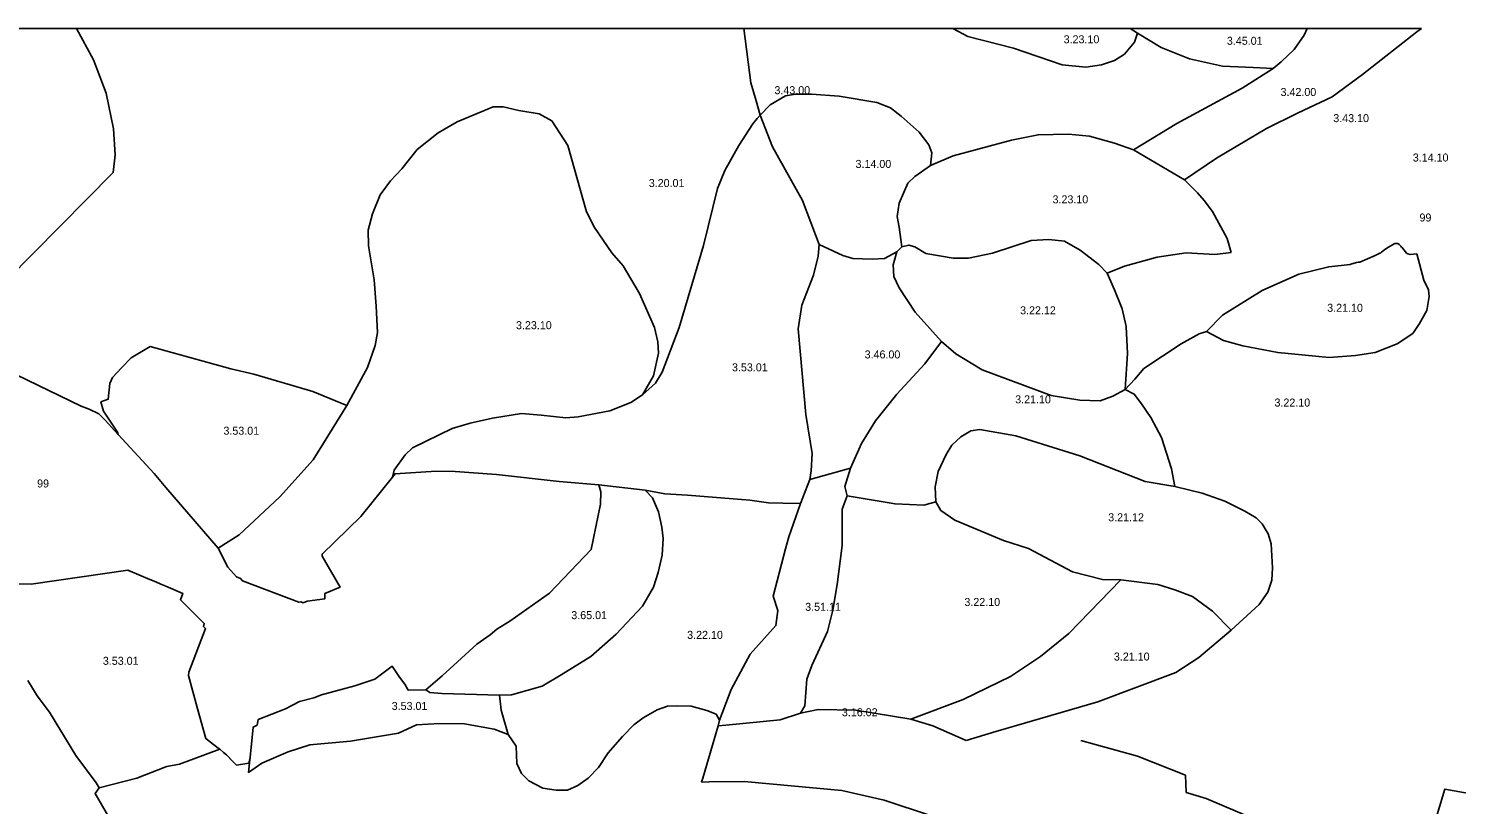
# Model space of a CAD drawing. Extents: x -662500 to -655523, y -1056000 to -1049993.
# Drawn here: x -660129 to -658791, y -1050727 to -1050000 of the extents above; entities that cross this region are included whole.
import ezdxf

# ---------------------------------------------------------------- set-up
doc = ezdxf.new("R2010")
doc.units = 0
doc.layers.add('Vrstva 24', color=7, linetype='Continuous')

msp = doc.modelspace()

# ---------------------------------------------------------------- linework, layer by layer
at = {"layer": 'Vrstva 24'}
for points in [[(-660232.6, -1050000), (-660083.8, -1050000)], [(-660211.6, -1050304.5), (-660209.1, -1050301.1), (-660148.9, -1050235.3), (-660049.3, -1050135), (-660047.7, -1050118.2), (-660049.1, -1050094), (-660056.1, -1050060.4), (-660067.9, -1050029.3), (-660083.8, -1050000)], [(-660083.8, -1050000), (-660000, -1050000), (-659458.5, -1050000)], [(-659458.5, -1050000), (-659454.1, -1050000), (-659262.4, -1050000)], [(-659443, -1050081), (-659446.8, -1050067.6), (-659451.7, -1050050.7), (-659458.5, -1050000)], [(-659262.4, -1050000), (-659248.6, -1050007.5), (-659205.7, -1050018.5), (-659160.1, -1050033.9), (-659137.8, -1050036.1), (-659123.2, -1050033.9), (-659111.1, -1050029.8), (-659101.7, -1050024), (-659092.4, -1050012.7), (-659089.6, -1050004.2)], [(-659262.4, -1050000), (-659096.5, -1050000)], [(-659096.5, -1050000), (-658930.4, -1050000)], [(-659096.5, -1050000), (-659089.6, -1050004.2)], [(-659089.6, -1050004.2), (-659067.3, -1050017.7), (-659040.6, -1050028.4), (-659009.8, -1050035.3), (-658981.1, -1050036.4), (-658962.4, -1050037.5)], [(-659045.4, -1050141.6), (-659015.5, -1050121.6), (-658968.7, -1050093.6), (-658939.5, -1050079.2), (-658907, -1050064.1), (-658878.7, -1050043.2), (-658827.6, -1050003), (-658823.4, -1050000)], [(-658962.4, -1050037.5), (-658954.7, -1050031.1), (-658942.8, -1050019.5), (-658933.2, -1050006.3), (-658930.4, -1050000)], [(-658930.4, -1050000), (-658823.4, -1050000)], [(-659093.3, -1050113.5), (-659052.7, -1050089), (-658991.3, -1050055.9), (-658962.4, -1050037.5)], [(-659443, -1050081), (-659433.7, -1050071.4), (-659419.3, -1050063.1), (-659410, -1050061.5), (-659395.1, -1050061.5), (-659369, -1050063.4), (-659333.7, -1050069.4), (-659320.8, -1050074.4), (-659311.1, -1050082.1), (-659294.2, -1050097), (-659285.1, -1050108.8), (-659282.3, -1050116.5), (-659283.5, -1050128.4)], [(-659553.3, -1050343.2), (-659543.2, -1050325.4), (-659538.5, -1050304.1), (-659538.9, -1050293.4), (-659542.2, -1050280.2), (-659556.2, -1050248.3), (-659571.4, -1050222.4), (-659582, -1050210), (-659598.5, -1050186.3), (-659605.7, -1050171.7), (-659623.3, -1050109.5), (-659638.2, -1050086.6), (-659650.1, -1050079.8), (-659669.4, -1050076.7), (-659684, -1050073.4), (-659693.4, -1050073.4), (-659727.2, -1050087.5), (-659744.8, -1050097.6), (-659764.4, -1050113.3), (-659779, -1050131.5), (-659789.5, -1050142.8), (-659799.1, -1050155.7), (-659806.4, -1050173.6), (-659810.5, -1050188.8), (-659810, -1050203.6), (-659804.7, -1050235.6), (-659803, -1050260.1), (-659801.6, -1050284.9), (-659803.8, -1050297), (-659811.2, -1050317.6), (-659830.6, -1050353.1)], [(-659443, -1050081), (-659445.8, -1050084.3), (-659450.1, -1050089.4), (-659463.2, -1050109.5), (-659476.1, -1050132.9), (-659483, -1050150), (-659496.3, -1050203.4), (-659518.9, -1050280.2), (-659535, -1050322.1), (-659541.1, -1050332.2), (-659553.3, -1050343.2)], [(-659387.8, -1050202.2), (-659403.5, -1050161.1), (-659431.6, -1050110.8), (-659443, -1050081)], [(-659283.5, -1050128.4), (-659262.2, -1050119.3), (-659207.5, -1050104.7), (-659182.7, -1050099.5), (-659154.2, -1050098.9), (-659134.6, -1050100.8), (-659111, -1050107.4), (-659093.3, -1050113.5)], [(-659093.3, -1050113.5), (-659045.4, -1050141.6)], [(-659283.5, -1050128.4), (-659298.1, -1050138.6), (-659304.7, -1050144.9), (-659312.9, -1050163.6), (-659314.6, -1050176), (-659312.9, -1050186.2), (-659311.3, -1050197.8), (-659310.4, -1050204.4)], [(-659045.4, -1050141.6), (-659033.4, -1050154)], [(-659001.6, -1050209.8), (-659005.5, -1050196.8), (-659019.2, -1050171.5), (-659026.9, -1050161), (-659033.4, -1050154)], [(-659117.8, -1050229.3), (-659125.7, -1050221.1), (-659143.3, -1050207.8), (-659157.9, -1050199.3), (-659172.7, -1050197.6), (-659189, -1050198.7), (-659225.3, -1050210.6), (-659247.9, -1050215), (-659262.2, -1050215.3), (-659287.8, -1050210.9), (-659298.3, -1050204.5), (-659303.8, -1050202.9), (-659310.4, -1050204.4)], [(-659396.6, -1050422.5), (-659395.2, -1050414.3), (-659394.3, -1050398.1), (-659400.3, -1050361.7), (-659407.6, -1050281.3), (-659404, -1050259.3), (-659393, -1050231.2), (-659388.6, -1050213.3), (-659387.8, -1050202.2)], [(-659387.8, -1050202.2), (-659365.5, -1050212.6), (-659356.2, -1050215.4), (-659338.2, -1050216.2), (-659326.7, -1050215.4), (-659315.1, -1050209.1)], [(-659273.2, -1050293.1), (-659297.9, -1050265.6), (-659312.8, -1050242.8), (-659317.7, -1050232.3), (-659318.5, -1050221.3), (-659315.1, -1050209.1)], [(-659310.4, -1050204.4), (-659315.1, -1050209.1)], [(-659117.8, -1050229.3), (-659101.6, -1050222.7), (-659071, -1050214.2), (-659044, -1050210.3), (-659017, -1050211.7), (-659001.6, -1050209.8)], [(-658827.8, -1050211.2), (-658821.1, -1050235.9), (-658816.9, -1050244.7), (-658816.1, -1050251.1), (-658818.3, -1050264.3), (-658825.2, -1050276.4), (-658831.5, -1050285.7), (-658846.1, -1050295.4), (-658866.8, -1050303.4), (-658885.2, -1050306.4), (-658909.9, -1050308.3), (-658958.1, -1050303.6), (-658990.8, -1050297.3), (-659009, -1050292.4), (-659024.7, -1050283.8)], [(-658827.8, -1050211.2), (-658834, -1050211.6), (-658836, -1050211), (-658836.8, -1050210.7), (-658837.3, -1050210.6), (-658841.9, -1050205), (-658842.1, -1050204.8), (-658842.8, -1050203.9), (-658843.6, -1050203), (-658844, -1050202.7), (-658844.3, -1050202.4), (-658845.6, -1050201.4), (-658846, -1050201.4), (-658846.2, -1050201.3), (-658846.9, -1050201.3), (-658847.7, -1050201.3), (-658848.4, -1050201.5), (-658849, -1050201.7), (-658849, -1050201.7), (-658854.2, -1050204.9), (-658857.6, -1050207), (-658860.7, -1050209.6), (-658861.9, -1050210.5), (-658862.3, -1050210.6), (-658866.7, -1050212.6), (-658881.1, -1050218.9), (-658882.7, -1050218.8)], [(-659024.7, -1050283.8), (-659009.7, -1050268.7), (-658972.5, -1050245.5), (-658938.4, -1050230.1), (-658910.3, -1050223.2), (-658890.2, -1050221), (-658889.7, -1050220.9), (-658884.1, -1050219.3), (-658882.7, -1050218.8)], [(-659101.1, -1050338.1), (-659098.8, -1050304.5), (-659100.2, -1050279.1), (-659104, -1050262.6), (-659110.9, -1050244.7), (-659117.8, -1050229.3)], [(-659358.4, -1050412), (-659348.1, -1050388.7), (-659334.9, -1050367.5), (-659315, -1050342.7), (-659288.9, -1050314.1), (-659273.2, -1050293.1)], [(-659101.1, -1050338.1), (-659112.7, -1050344.4), (-659124.6, -1050348.8), (-659143.6, -1050348.3), (-659170.5, -1050343.9), (-659235.2, -1050319.9), (-659259.6, -1050304.8), (-659273.2, -1050293.1)], [(-659024.7, -1050283.8), (-659031.8, -1050286), (-659048.7, -1050295.4), (-659083.5, -1050318.5), (-659092, -1050328.4), (-659101.1, -1050338.1)], [(-660211.6, -1050304.5), (-660176.2, -1050303.9), (-660161.1, -1050311.5), (-660139.9, -1050324.5), (-660079.5, -1050353.9), (-660071.9, -1050356.5), (-660062.9, -1050361.1), (-660057, -1050366.9), (-660044.6, -1050380.4)], [(-659830.6, -1050353.1), (-659862.2, -1050340.2), (-659917.6, -1050323.9), (-659939.1, -1050319), (-660000, -1050301.9), (-660014.9, -1050297.8), (-660032.6, -1050308.5), (-660041.6, -1050317.9), (-660049.9, -1050327), (-660052.7, -1050332.5), (-660054, -1050347.3), (-660060.9, -1050349.8), (-660058.4, -1050358.4), (-660045.4, -1050378.2), (-660044.6, -1050380.4)], [(-659787.8, -1050420.5), (-659786, -1050413.7), (-659775.7, -1050399.4), (-659768.8, -1050392.8), (-659731.6, -1050374.9), (-659714.8, -1050369.7), (-659693.9, -1050365), (-659666.8, -1050360.6), (-659648.3, -1050362.2), (-659625.2, -1050364.7), (-659613.7, -1050363.9), (-659583.9, -1050358.1), (-659564.4, -1050350.4), (-659553.3, -1050343.2)], [(-659101.1, -1050338.1), (-659092.6, -1050342.5), (-659085.7, -1050351.8), (-659076.9, -1050364.5), (-659067, -1050383.2), (-659057.7, -1050412.7), (-659054.4, -1050429.2)], [(-659951.1, -1050486.9), (-659931.4, -1050474.3), (-659893.1, -1050438.8), (-659862, -1050404.1), (-659830.6, -1050353.1)], [(-660044.6, -1050380.4), (-660011.1, -1050417), (-660000, -1050429.9), (-659951.1, -1050486.9)], [(-659054.4, -1050429.2), (-659082.4, -1050424.5), (-659143.4, -1050400.3), (-659203.4, -1050381.6), (-659237.3, -1050375.8), (-659245.6, -1050376.9), (-659254.9, -1050382.7), (-659263.5, -1050390.4), (-659268.7, -1050399.2), (-659276.4, -1050415.2), (-659279.2, -1050429.5), (-659278.4, -1050443.5)], [(-659358.4, -1050412), (-659396.6, -1050422.5)], [(-659361.7, -1050437.9), (-659363.9, -1050429.1), (-659358.4, -1050412)], [(-659787.8, -1050420.5), (-659817.4, -1050457.1), (-659853.6, -1050492.4), (-659853.5, -1050494.4), (-659836.8, -1050523.3), (-659851.2, -1050529.5), (-659851, -1050534.3), (-659867.7, -1050536.5), (-659871.5, -1050538.1), (-659873.6, -1050537.3), (-659875.5, -1050537.6), (-659928.3, -1050517.6), (-659930.1, -1050515.3), (-659933.7, -1050513.9), (-659942, -1050504.6), (-659951.1, -1050486.9)], [(-659787.8, -1050420.5), (-659785.2, -1050417.2), (-659746.6, -1050414.7), (-659729, -1050415.1), (-659690.1, -1050417.8), (-659631.5, -1050424.4), (-659594.3, -1050427.5)], [(-659405.2, -1050445.1), (-659396.6, -1050422.5)], [(-659594.3, -1050427.5), (-659592.4, -1050434.1), (-659592.7, -1050445.6), (-659601.4, -1050488), (-659640.5, -1050529.1), (-659677.6, -1050555.2), (-659689.9, -1050562.9), (-659696, -1050568.1), (-659708.6, -1050577), (-659741.1, -1050606.6), (-659756.4, -1050619.7)], [(-659687.3, -1050624.6), (-659676, -1050624.3), (-659647.3, -1050616.1), (-659629.5, -1050605.6), (-659601.9, -1050588.5), (-659578.2, -1050567.6), (-659553.3, -1050541.2), (-659543.1, -1050523.3), (-659538.7, -1050509.8), (-659534.9, -1050493.3), (-659534, -1050477.9), (-659535.4, -1050467.1), (-659538.4, -1050452.8), (-659544, -1050439.6), (-659550.8, -1050432.4)], [(-659550.8, -1050432.4), (-659594.3, -1050427.5)], [(-659550.8, -1050432.4), (-659532.4, -1050436), (-659511.2, -1050437.1), (-659452.8, -1050441.8), (-659435.2, -1050444.5), (-659422, -1050444.8), (-659405.2, -1050445.1)], [(-659405.2, -1050641.6), (-659401.2, -1050634.5), (-659400.4, -1050622.1), (-659399.3, -1050609.7), (-659394.6, -1050596.8), (-659380.1, -1050564.9), (-659374.9, -1050545), (-659371, -1050520.8), (-659366.1, -1050484.5), (-659366.3, -1050450.3), (-659361.7, -1050437.9)], [(-659278.4, -1050443.5), (-659289.7, -1050446.5), (-659316.7, -1050445.4), (-659361.7, -1050437.9)], [(-659001.7, -1050563.6), (-658975.5, -1050539.6), (-658967.3, -1050528.1), (-658963.7, -1050516.8), (-658962.9, -1050505.2), (-658964.1, -1050482.9), (-658966.9, -1050473.5), (-658972.7, -1050464.2), (-658978.4, -1050458.4), (-658988.9, -1050452.1), (-659007.6, -1050443), (-659028.8, -1050435.5), (-659054.4, -1050429.2)], [(-659481.2, -1050648.2), (-659470.3, -1050619.4), (-659452.4, -1050586.1), (-659428.4, -1050559.4), (-659426.5, -1050545.3), (-659430.9, -1050531.8), (-659419.2, -1050487.6), (-659416.2, -1050476.2), (-659405.2, -1050445.1)], [(-659105, -1050516.5), (-659122.3, -1050516.2), (-659150.4, -1050509), (-659191.5, -1050487.3), (-659215.2, -1050479.6), (-659260.7, -1050460.8), (-659273.7, -1050451.5), (-659278.4, -1050443.5)], [(-659949.4, -1050675.3), (-659951.1, -1050674.4), (-659962.6, -1050665.3), (-659970.8, -1050636.2), (-659978.9, -1050606.3), (-659978.4, -1050603.2), (-659962.9, -1050562.2), (-659964.8, -1050560.2), (-659964.1, -1050557.4), (-659986.4, -1050535.2), (-659984.2, -1050529.3), (-660000, -1050522.6), (-660004.8, -1050520.5), (-660009.3, -1050518.3), (-660015, -1050516.2), (-660035.6, -1050507.4), (-660126.2, -1050520.7), (-660138, -1050520.4), (-660154.5, -1050520), (-660174.1, -1050517.5), (-660184.3, -1050523), (-660199.4, -1050536.5), (-660221.4, -1050539.5)], [(-659302, -1050647), (-659252.7, -1050628.8), (-659208.6, -1050607), (-659180.4, -1050588.3), (-659153.7, -1050566.8), (-659105, -1050516.5)], [(-659105, -1050516.5), (-659070.5, -1050520.9), (-659054.6, -1050525.9), (-659038, -1050532.2), (-659019.1, -1050545.9), (-659001.7, -1050563.6)], [(-659249.9, -1050667.1), (-659222.1, -1050658.8), (-659126.6, -1050630.8), (-659053.7, -1050603.5), (-659032, -1050589.2), (-659001.7, -1050563.6)], [(-659756.4, -1050619.7), (-659772.9, -1050619.9), (-659776.2, -1050614.4), (-659781.2, -1050607.8), (-659788.1, -1050597.4), (-659804.1, -1050609.8), (-659822.8, -1050615.9), (-659854.1, -1050624.2), (-659861.4, -1050627.1), (-659874.8, -1050630.7), (-659888, -1050637.4), (-659913.5, -1050647.3), (-659914.6, -1050652.6), (-659918.1, -1050654.6), (-659921.1, -1050682.9)], [(-660129.5, -1050610.8), (-660120.8, -1050625.4), (-660109, -1050640.6), (-660084.5, -1050681.1), (-660065.5, -1050706.7), (-660062.7, -1050711.6)], [(-659756.4, -1050619.7), (-659752.8, -1050622.1), (-659741.3, -1050623), (-659687.3, -1050624.6)], [(-659679.2, -1050661.5), (-659685.9, -1050638.7), (-659687.3, -1050624.6)], [(-659481.2, -1050648.2), (-659484.4, -1050642.5), (-659493.2, -1050638.9), (-659507.8, -1050635.1), (-659521.3, -1050634.5), (-659530, -1050635.1), (-659539.6, -1050638.4), (-659552.8, -1050645.8), (-659561.6, -1050652.4), (-659572.1, -1050663.4), (-659585.6, -1050678.6), (-659594.7, -1050692.4), (-659604.3, -1050702.5), (-659613.9, -1050709.4), (-659623.8, -1050713.6), (-659634.3, -1050713.6), (-659646.7, -1050711.9), (-659659.9, -1050705), (-659666.7, -1050697.9), (-659671.1, -1050688.8), (-659671.9, -1050672.5), (-659679.2, -1050661.5)], [(-659405.2, -1050641.6), (-659388.6, -1050638), (-659353.4, -1050638.8), (-659302, -1050647)], [(-659679.2, -1050661.5), (-659692.3, -1050656.6), (-659720.3, -1050651.6), (-659743.2, -1050651.1), (-659765.2, -1050652.4), (-659782.1, -1050660.3), (-659827.1, -1050667.6), (-659865.1, -1050671.1), (-659885.4, -1050677.8), (-659910.1, -1050688.5), (-659922.5, -1050697), (-659921.6, -1050688.2), (-659921.1, -1050682.9)], [(-658792.8, -1050877.5), (-658842, -1050882.5), (-658909.6, -1050889), (-658943.5, -1050893.7), (-659000.5, -1050896.7), (-659020, -1050894.5), (-659035, -1050889), (-659048.8, -1050879.7), (-659090.1, -1050846.1), (-659109.6, -1050827.1), (-659139.7, -1050805.1), (-659174, -1050787), (-659212.5, -1050764), (-659239, -1050752), (-659327, -1050723), (-659366.5, -1050714), (-659458, -1050705.5), (-659491, -1050706), (-659498, -1050706.1), (-659496.9, -1050702.5), (-659496.9, -1050702.5), (-659482.5, -1050653.4)], [(-659482.5, -1050653.4), (-659475.3, -1050652.7), (-659424.4, -1050647.6), (-659405.2, -1050641.6)], [(-659482.5, -1050653.4), (-659481.2, -1050648.2)], [(-659302, -1050647), (-659281.3, -1050653.3), (-659249.9, -1050667.1)], [(-658672.1, -1050735.9), (-658801.5, -1050712.8), (-658816.5, -1050762.4), (-658826.4, -1050804.5), (-658843.2, -1050873.3), (-658925.8, -1050851.3), (-658942.3, -1050845), (-658923.2, -1050767.5), (-658964.2, -1050747.5), (-659025.1, -1050721.6), (-659043.8, -1050715.8), (-659044.6, -1050699.6), (-659089.5, -1050681.7), (-659142.5, -1050667.1)], [(-659949.4, -1050675.3), (-659987.4, -1050689.3), (-659999, -1050691.5), (-660000, -1050691.9), (-660027.4, -1050702.3), (-660062.7, -1050711.6)], [(-659921.1, -1050682.9), (-659922.2, -1050688.3), (-659933.8, -1050690.2), (-659940.1, -1050683.9), (-659940.1, -1050683.8), (-659940.2, -1050683.7), (-659943.2, -1050680.6), (-659946.1, -1050678.3), (-659949.4, -1050675.3)], [(-660007.7, -1050810.5), (-660043.6, -1050756), (-660066.2, -1050716.9), (-660062.7, -1050711.6)]]:
    msp.add_lwpolyline(points, dxfattribs=at)

# ---------------------------------------------------------------- texts
for s, p in [('3.23.10', (-659158.7, -1050013.8)), ('3.45.01', (-659005.7, -1050015.2)), ('3.43.00', (-659429.7, -1050061.5)), ('3.42.00', (-658955.4, -1050063.2)), ('3.43.10', (-658906, -1050087.7)), ('3.14.10', (-658831.5, -1050124.6)), ('3.14.00', (-659353.7, -1050130.6)), ('3.20.01', (-659547.5, -1050148.5)), ('3.23.10', (-659169.1, -1050163.8)), ('99', (-658825.2, -1050180.8)), ('3.22.12', (-659199.5, -1050267.8)), ('3.21.10', (-658911.7, -1050265.4)), ('3.23.10', (-659671.9, -1050281.7)), ('3.46.00', (-659345.2, -1050309.1)), ('3.53.01', (-659469.5, -1050321.2)), ('3.21.10', (-659204.1, -1050351.2)), ('3.22.10', (-658961.1, -1050354.2)), ('3.53.01', (-659946.1, -1050380.6)), ('99', (-660120.7, -1050430)), ('3.21.12', (-659116.9, -1050461.7)), ('3.22.10', (-659251.7, -1050541.1)), ('3.65.01', (-659620.1, -1050553.4)), ('3.51.11', (-659400.9, -1050545.6)), ('3.22.10', (-659511.5, -1050571.9)), ('3.21.10', (-659111.6, -1050592.2)), ('3.53.01', (-660059.1, -1050596.2)), ('3.53.01', (-659788.4, -1050638.5)), ('3.16.02', (-659366.5, -1050644.4))]:
    msp.add_text(s, height=7.5, dxfattribs=at).set_placement(p)

doc.saveas('drawing.dxf')
